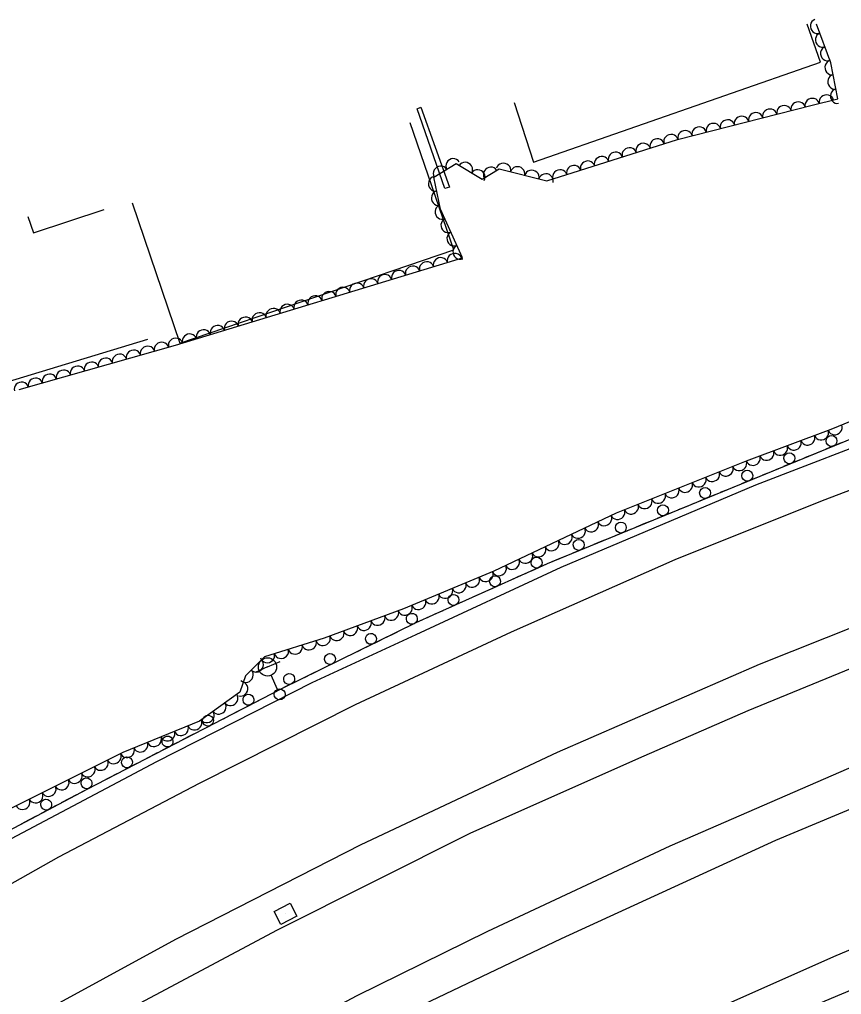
# Model space of a CAD drawing. Extents: x 1722896 to 1754269, y 648279 to 666297.
# Drawn here: x 1742875.4 to 1743100.9, y 651739.3 to 652006.8 of the extents above; entities that cross this region are included whole.
import ezdxf

# ---------------------------------------------------------------- set-up
doc = ezdxf.new("R2010")
doc.units = 0
for name, color, linetype in [('DESIGN - CENTERLINE - Proposed Text', 7, 'Continuous'), ('DESIGN - SCRATCH - User 1', 7, 'Continuous'), ('SURVEY - CENTERLINE - Preliminary Text', 7, 'Continuous'), ('SURVEY - DRAINAGE - Natural Features', 7, 'Continuous'), ('SURVEY - DTM - Breaklines', 7, 'Continuous'), ('SURVEY - VEGETATION - Features with Text', 7, 'Continuous')]:
    doc.layers.add(name, color=color, linetype=linetype)

msp = doc.modelspace()

# ---------------------------------------------------------------- linework, layer by layer
at = {"layer": 'DESIGN - CENTERLINE - Proposed Text'}
for points in [[(1743011.14, 651983.96), (1743016.38, 651967.66), (1743095.18, 651995.08), (1743091.49, 652005.43)], [(1742985.5, 651982.71), (1742993.36, 651960.73), (1742992.12, 651960.41), (1742984.49, 651982.24), (1742985.5, 651982.71)], [(1742906.23, 651956.47), (1742919.38, 651917.97), (1742994.56, 651943.61), (1742982.59, 651978.43)], [(1742877.64, 651952.74), (1742879.18, 651948.26), (1742898.63, 651954.61)]]:
    msp.add_lwpolyline(points, dxfattribs=at)
at = {"layer": 'DESIGN - SCRATCH - User 1'}
for points in [[(1743365.85, 651977.34), (1743332.79, 651966.42), (1743295.19, 651955.7), (1743248.55, 651942.05), (1743198.11, 651925.85), (1743163.63, 651914.49), (1743147.77, 651909.08), (1743105.66, 651892.59), (1743020.15, 651857.45), (1742984.3, 651841.33), (1742947.3, 651823.17), (1742893.81, 651795.58), (1742859.89, 651777.58), (1742850.32, 651773.45), (1742836.72, 651764.69), (1742796.21, 651741.15), (1742760.7, 651718.48), (1742717.06, 651689.37)], [(1743100.88, 651890.62), (1743096.62, 651888.88)], [(1743092.97, 651887.37), (1743090.79, 651886.48)], [(1743095.14, 651888.27), (1743092.97, 651887.37)], [(1743089.31, 651885.87), (1743085.06, 651884.12)], [(1743081.41, 651882.62), (1743079.23, 651881.73)], [(1743083.58, 651883.52), (1743081.41, 651882.62)], [(1743077.75, 651881.12), (1743073.5, 651879.37)], [(1743066.19, 651876.37), (1743061.94, 651874.62)], [(1743069.84, 651877.87), (1743067.67, 651876.98)], [(1743072.02, 651878.77), (1743069.84, 651877.87)], [(1743060.46, 651874.01), (1743058.28, 651873.12)], [(1743054.63, 651871.62), (1743050.37, 651869.87)], [(1743058.28, 651873.12), (1743056.11, 651872.23)], [(1743046.72, 651868.37), (1743044.55, 651867.47)], [(1743048.89, 651869.26), (1743046.72, 651868.37)], [(1743043.07, 651866.87), (1743038.81, 651865.12)], [(1743035.16, 651863.62), (1743032.99, 651862.72)], [(1743037.33, 651864.51), (1743035.16, 651863.62)], [(1743031.51, 651862.12), (1743027.25, 651860.37)], [(1743023.6, 651858.87), (1743021.42, 651857.97)], [(1743025.77, 651859.76), (1743023.6, 651858.87)], [(1743019.95, 651857.36), (1743015.75, 651855.47)], [(1743012.15, 651853.85), (1743010, 651852.89)], [(1743014.29, 651854.82), (1743012.15, 651853.85)], [(1743002.89, 651849.69), (1743000.75, 651848.73)], [(1743008.54, 651852.23), (1743004.35, 651850.35)], [(1742997.14, 651847.11), (1742992.95, 651845.22)], [(1743000.75, 651848.73), (1742998.6, 651847.76)], [(1742991.49, 651844.57), (1742989.35, 651843.6)], [(1742985.74, 651841.98), (1742984.3, 651841.33), (1742981.59, 651840)], [(1742989.35, 651843.6), (1742987.2, 651842.64)], [(1742980.16, 651839.3), (1742978.04, 651838.26)], [(1742974.5, 651836.52), (1742970.37, 651834.49)], [(1742978.04, 651838.26), (1742975.94, 651837.23)], [(1742968.93, 651833.79), (1742966.82, 651832.76)], [(1742963.28, 651831.01), (1742959.15, 651828.99)], [(1742966.82, 651832.76), (1742964.71, 651831.72)], [(1742957.71, 651828.28), (1742955.6, 651827.25)], [(1742955.6, 651827.25), (1742953.49, 651826.21)], [(1742952.06, 651825.51), (1742947.93, 651823.48)], [(1742944.41, 651821.68), (1742942.32, 651820.6)], [(1742946.5, 651822.76), (1742944.41, 651821.68)], [(1742940.9, 651819.87), (1742936.81, 651817.76)], [(1742933.3, 651815.95), (1742931.21, 651814.87)], [(1742935.39, 651817.03), (1742933.3, 651815.95)], [(1742929.79, 651814.14), (1742925.7, 651812.03)], [(1742922.19, 651810.22), (1742920.1, 651809.14)], [(1742924.28, 651811.3), (1742922.19, 651810.22)], [(1742918.68, 651808.41), (1742914.59, 651806.3)], [(1742911.08, 651804.49), (1742909, 651803.41)], [(1742913.17, 651805.57), (1742911.08, 651804.49)], [(1742907.57, 651802.68), (1742903.49, 651800.57)], [(1742902.06, 651799.83), (1742899.98, 651798.76)], [(1742896.47, 651796.95), (1742893.81, 651795.58), (1742892.39, 651794.82)], [(1742899.98, 651798.76), (1742897.89, 651797.68)], [(1742890.97, 651794.07), (1742888.9, 651792.97)], [(1742885.41, 651791.12), (1742881.34, 651788.96)], [(1742888.9, 651792.97), (1742886.82, 651791.87)], [(1742879.93, 651788.21), (1742877.85, 651787.11)], [(1742877.85, 651787.11), (1742875.78, 651786.01)]]:
    msp.add_lwpolyline(points, dxfattribs=at)
for centre, start, end in [((1743098.2, 651891.15), 45.6014, 45.5915), ((1743086.64, 651886.39), 45.6014, 45.5915), ((1743075.08, 651881.64), 45.6014, 45.5915), ((1743063.51, 651876.89), 45.6014, 45.5915), ((1743051.95, 651872.14), 45.6014, 45.5915), ((1743040.39, 651867.39), 45.6014, 45.5915), ((1743028.83, 651862.64), 45.6014, 45.5915), ((1743017.25, 651857.79), 47.467, 47.4571), ((1743005.85, 651852.67), 47.467, 47.4571), ((1742994.45, 651847.54), 47.467, 47.4571), ((1742983.02, 651842.37), 49.4049, 49.3951), ((1742971.79, 651836.86), 49.4049, 49.3951), ((1742960.57, 651831.36), 49.4049, 49.3951), ((1742949.35, 651825.85), 49.4049, 49.3951), ((1742938.19, 651820.16), 50.5487, 50.5389), ((1742927.08, 651814.43), 50.5487, 50.5389), ((1742915.97, 651808.7), 50.5487, 50.5389), ((1742904.86, 651802.97), 50.5487, 50.5389), ((1742893.75, 651797.24), 50.5487, 50.5389), ((1742882.69, 651791.38), 51.2079, 51.1981)]:
    msp.add_arc(centre, 1.5, start, end, dxfattribs=at)
at = {"layer": 'SURVEY - CENTERLINE - Preliminary Text'}
for points in [[(1743739.5, 651978.58), (1743679.01, 651974.91), (1743622.71, 651969.23), (1743572.43, 651963.4), (1743519.45, 651955.92), (1743471.96, 651948.17), (1743429.05, 651939.5), (1743385.01, 651929.51), (1743338.73, 651918.36), (1743284.73, 651903.06), (1743239.37, 651889.02), (1743191.84, 651873.3), (1743141.97, 651855.15), (1743078.32, 651829.85), (1743022.91, 651805.7), (1742968.99, 651780.4), (1742918.15, 651754.44), (1742878.3, 651732.61), (1742836.55, 651708.83), (1742793.81, 651683.04), (1742729.85, 651640.34)], [(1743745.59, 651968.56), (1743702.2, 651966.48), (1743661.64, 651962.8), (1743624.91, 651958.75), (1743587.39, 651954.5), (1743548.68, 651949.41), (1743511.11, 651944.13), (1743467.3, 651936.28), (1743416.97, 651926.05), (1743359.97, 651912.6), (1743317.49, 651901.43), (1743273.57, 651888.54), (1743200.78, 651865.49), (1743162.5, 651851.7), (1743116, 651833.85), (1743075.19, 651817.15), (1743046.65, 651804.71), (1742999.1, 651783.58), (1742946.09, 651756.96), (1742901.45, 651733.16), (1742857.56, 651709.19), (1742819.18, 651686.44), (1742770.8, 651655.86), (1742732.89, 651629.95)], [(1742862.89, 651948.81), (1742869.52, 651915.98), (1742871.45, 651907.15), (1742910.55, 651919.04)], [(1742739.16, 651601.84), (1742768.42, 651621.3), (1742809.14, 651647.39), (1742850.01, 651673.28), (1742889.56, 651696.34), (1742926.03, 651716.64), (1742967.88, 651738.94), (1743003.87, 651756.69), (1743053.93, 651780.07), (1743109.26, 651804.15), (1743147.66, 651819.4), (1743198.14, 651837.65), (1743250.32, 651854.71), (1743286.88, 651866.11), (1743334.42, 651879.14), (1743390.79, 651893.38), (1743436.41, 651903.65), (1743483.49, 651913.07), (1743525.14, 651920.01), (1743574.47, 651927.62), (1743632.88, 651934.34), (1743702.3, 651939.85), (1743751.26, 651942.93)], [(1742742.71, 651592.46), (1742764.5, 651607.4), (1742805.2, 651634.28), (1742840.42, 651656.19), (1742874.14, 651676.6), (1742907.07, 651695.07), (1742940.05, 651712.77), (1742986.34, 651736.62), (1743024.11, 651754.68), (1743082.9, 651781.61), (1743133.72, 651802.88), (1743172.13, 651817.62), (1743214.38, 651832.08), (1743262.78, 651847.99), (1743300.68, 651859.4), (1743341.66, 651870.2), (1743403.99, 651886.11), (1743447.4, 651895.51), (1743501.72, 651905.51), (1743577.86, 651917.18), (1743635.43, 651923.88), (1743689.08, 651928.99), (1743737.38, 651931.93)], [(1742720.16, 651676.04), (1742749.8, 651695.73), (1742781.88, 651716.47), (1742807.75, 651732.58), (1742843.18, 651752.86), (1742886.17, 651777.08), (1742924.71, 651797.25), (1742967.57, 651818.87), (1743010.4, 651838.76), (1743055.27, 651858.66), (1743095.73, 651874.85), (1743150.2, 651895.53)], [(1742717.45, 651686.49), (1742742.22, 651703.77), (1742771.76, 651722.45), (1742806.94, 651744.06), (1742838.97, 651762.92), (1742873.15, 651782.14), (1742913.01, 651803.23), (1742955.63, 651824.85), (1742984.23, 651838.09), (1743023.99, 651856.56), (1743077.43, 651879.1), (1743116.86, 651894.33)], [(1743775.32, 651887.04), (1743726.68, 651884.9), (1743682.05, 651882.08), (1743629.57, 651877.17), (1743580.41, 651870.98), (1743533.4, 651864.29), (1743482.54, 651855.46), (1743435.93, 651846.31), (1743385.71, 651834.37), (1743332.91, 651820.63), (1743283.43, 651805.98), (1743250.49, 651795.46), (1743178.24, 651770.72), (1743138.01, 651754.94), (1743096.4, 651737.53), (1743053.24, 651717.89), (1743001.73, 651692.94), (1742946.09, 651663.7), (1742875.96, 651624.11), (1742820.34, 651589.33), (1742786.33, 651566.37), (1742754.64, 651544.14)], [(1742751.63, 651555.54), (1742775.39, 651571.7), (1742799.87, 651588.51), (1742829.87, 651607.84), (1742859.76, 651626.49), (1742900.68, 651650.64), (1742942.49, 651674.19), (1742972.64, 651689.84), (1743010.72, 651709.27), (1743057.51, 651731.35), (1743098.85, 651749.72), (1743149, 651770.89)]]:
    msp.add_lwpolyline(points, dxfattribs=at)
at = {"layer": 'SURVEY - DRAINAGE - Natural Features'}
msp.add_line((1742948.35, 651761.41), (1742948.35, 651761.41), dxfattribs=at)
msp.add_lwpolyline([(1742947.06, 651758.49), (1742945.22, 651762.04), (1742949.65, 651764.34), (1742951.5, 651760.79), (1742947.06, 651758.49)], dxfattribs=at)
at = {"layer": 'SURVEY - DTM - Breaklines'}
for p, q in [((1742943.42, 651829.17), (1742939.99, 651827.66)), ((1742943.42, 651829.17), (1742946.85, 651830.69)), ((1742946.15, 651823), (1742944.43, 651826.88))]:
    msp.add_line(p, q, dxfattribs=at)
for centre, radius in [((1742943.42, 651829.17), 2.5), ((1742946.75, 651821.62), 1.5)]:
    msp.add_circle(centre, radius, dxfattribs=at)
at = {"layer": 'SURVEY - VEGETATION - Features with Text'}
for points in [[(1742875.28, 651905.26), (1742918.16, 651917.44), (1742996.9, 651941.37), (1742990.89, 651954.77), (1742989.07, 651963.51), (1742995.18, 651967.21), (1743002.29, 651962.97), (1743006.99, 651965.75), (1743020.08, 651962.49), (1743055.9, 651973.88), (1743092.85, 651983.23), (1743099.93, 651984.97), (1743098.03, 651994.82), (1743094.06, 652005.49)], [(1743123.86, 651904.86), (1743098.02, 651894.27), (1743074.82, 651885.65), (1743039.13, 651871.33), (1743005.51, 651855.39), (1742980.74, 651845.09), (1742958.98, 651837.03), (1742942.61, 651831.97), (1742937.41, 651826.72), (1742935.8, 651822.24), (1742924.75, 651814.29), (1742903.74, 651805.73), (1742871.36, 651789.53), (1742842.39, 651775.95), (1742817.94, 651760.82), (1742788.57, 651744.04), (1742764.92, 651727.12), (1742742.03, 651713.19), (1742716.08, 651693.8)]]:
    msp.add_lwpolyline(points, dxfattribs=at)
for centre, major_axis in [((1743094.29, 652004.88), (-0.7, 1.87)), ((1743095.68, 652001.13), (-0.7, 1.87)), ((1743097.08, 651997.38), (-0.7, 1.87)), ((1743098.27, 651993.57), (-0.38, 1.96)), ((1743099.03, 651989.64), (-0.38, 1.96)), ((1743096.79, 651984.19), (1.94, 0.48)), ((1743099.78, 651985.72), (-0.38, 1.96)), ((1743085.15, 651981.28), (1.94, 0.49)), ((1743089.02, 651982.26), (1.94, 0.49)), ((1743092.9, 651983.24), (1.94, 0.48)), ((1743077.39, 651979.32), (1.94, 0.49)), ((1743081.27, 651980.3), (1.94, 0.49)), ((1743065.76, 651976.38), (1.94, 0.49)), ((1743069.63, 651977.36), (1.94, 0.49)), ((1743073.51, 651978.34), (1.94, 0.49)), ((1743054.15, 651973.33), (1.91, 0.61)), ((1743058, 651974.41), (1.94, 0.49)), ((1743061.88, 651975.39), (1.94, 0.49)), ((1743046.53, 651970.9), (1.91, 0.61)), ((1743050.34, 651972.12), (1.91, 0.61)), ((1743038.91, 651968.48), (1.91, 0.61)), ((1743042.72, 651969.69), (1.91, 0.61)), ((1742994.31, 651966.68), (1.71, 1.04)), ((1742997.74, 651965.68), (1.72, -1.02)), ((1743008.2, 651965.45), (1.94, -0.48)), ((1743031.28, 651966.05), (1.91, 0.61)), ((1743035.09, 651967.27), (1.91, 0.61)), ((1742990.88, 651964.61), (1.71, 1.04)), ((1743001.18, 651963.64), (1.72, -1.02)), ((1743004.62, 651964.35), (1.72, 1.02)), ((1743012.08, 651964.49), (1.94, -0.48)), ((1743015.96, 651963.52), (1.94, -0.48)), ((1743019.84, 651962.55), (1.94, -0.48)), ((1743023.66, 651963.63), (1.91, 0.61)), ((1743027.47, 651964.84), (1.91, 0.61)), ((1742989.46, 651961.67), (-0.41, 1.96)), ((1742990.27, 651957.75), (-0.41, 1.96)), ((1742991.28, 651953.9), (-0.82, 1.82)), ((1742992.92, 651950.25), (-0.82, 1.82)), ((1742994.56, 651946.6), (-0.82, 1.82)), ((1742996.2, 651942.95), (-0.82, 1.82)), ((1742990.91, 651939.55), (1.91, 0.58)), ((1742994.73, 651940.71), (1.91, 0.58)), ((1742979.42, 651936.06), (1.91, 0.58)), ((1742983.25, 651937.22), (1.91, 0.58)), ((1742987.08, 651938.39), (1.91, 0.58)), ((1742971.77, 651933.73), (1.91, 0.58)), ((1742975.6, 651934.9), (1.91, 0.58)), ((1742964.12, 651931.41), (1.91, 0.58)), ((1742967.94, 651932.57), (1.91, 0.58)), ((1742952.63, 651927.92), (1.91, 0.58)), ((1742956.46, 651929.08), (1.91, 0.58)), ((1742960.29, 651930.24), (1.91, 0.58)), ((1742944.98, 651925.59), (1.91, 0.58)), ((1742948.81, 651926.75), (1.91, 0.58)), ((1742937.33, 651923.26), (1.91, 0.58)), ((1742941.15, 651924.43), (1.91, 0.58)), ((1742925.84, 651919.77), (1.91, 0.58)), ((1742929.67, 651920.94), (1.91, 0.58)), ((1742933.5, 651922.1), (1.91, 0.58)), ((1742918.19, 651917.45), (1.91, 0.58)), ((1742922.02, 651918.61), (1.91, 0.58)), ((1742910.5, 651915.26), (1.92, 0.55)), ((1742914.34, 651916.35), (1.92, 0.55)), ((1742898.95, 651911.98), (1.92, 0.55)), ((1742902.8, 651913.07), (1.92, 0.55)), ((1742906.65, 651914.17), (1.92, 0.55)), ((1742891.26, 651909.8), (1.92, 0.55)), ((1742895.1, 651910.89), (1.92, 0.55)), ((1742879.71, 651906.52), (1.92, 0.55)), ((1742883.56, 651907.61), (1.92, 0.55)), ((1742887.41, 651908.7), (1.92, 0.55)), ((1742875.86, 651905.42), (1.92, 0.55)), ((1743099.16, 651894.74), (-1.85, -0.76)), ((1743091.68, 651891.91), (-1.87, -0.7)), ((1743095.42, 651893.31), (-1.87, -0.7)), ((1743084.18, 651889.12), (-1.87, -0.7)), ((1743087.93, 651890.52), (-1.87, -0.7)), ((1743080.43, 651887.73), (-1.87, -0.7)), ((1743072.95, 651884.89), (-1.86, -0.74)), ((1743076.68, 651886.34), (-1.87, -0.7)), ((1743065.52, 651881.92), (-1.86, -0.74)), ((1743069.23, 651883.41), (-1.86, -0.74)), ((1743058.1, 651878.94), (-1.86, -0.74)), ((1743061.81, 651880.43), (-1.86, -0.74)), ((1743050.67, 651875.96), (-1.86, -0.74)), ((1743054.38, 651877.45), (-1.86, -0.74)), ((1743043.25, 651872.99), (-1.86, -0.74)), ((1743046.96, 651874.47), (-1.86, -0.74)), ((1743039.53, 651871.5), (-1.86, -0.74)), ((1743032.29, 651868.09), (-1.81, -0.86)), ((1743035.91, 651869.81), (-1.81, -0.86)), ((1743028.68, 651866.38), (-1.81, -0.86)), ((1743021.45, 651862.95), (-1.81, -0.86)), ((1743025.07, 651864.66), (-1.81, -0.86)), ((1743014.22, 651859.52), (-1.81, -0.86)), ((1743017.84, 651861.24), (-1.81, -0.86)), ((1743010.61, 651857.81), (-1.81, -0.86)), ((1743003.34, 651854.48), (-1.85, -0.77)), ((1743007, 651856.09), (-1.81, -0.86)), ((1742999.64, 651852.95), (-1.85, -0.77)), ((1742992.26, 651849.88), (-1.85, -0.77)), ((1742995.95, 651851.41), (-1.85, -0.77)), ((1742984.87, 651846.81), (-1.85, -0.77)), ((1742988.56, 651848.34), (-1.85, -0.77)), ((1742977.43, 651843.86), (-1.88, -0.7)), ((1742981.17, 651845.27), (-1.85, -0.77)), ((1742969.93, 651841.08), (-1.88, -0.7)), ((1742973.68, 651842.47), (-1.88, -0.7)), ((1742962.43, 651838.3), (-1.88, -0.7)), ((1742966.18, 651839.69), (-1.88, -0.7)), ((1742954.85, 651835.75), (-1.91, -0.59)), ((1742958.67, 651836.93), (-1.91, -0.59)), ((1742947.21, 651833.39), (-1.91, -0.59)), ((1742951.03, 651834.57), (-1.91, -0.59)), ((1742940.36, 651829.7), (-1.41, -1.42)), ((1742943.38, 651832.21), (-1.91, -0.59)), ((1742937.55, 651826.86), (-1.41, -1.42)), ((1742936.13, 651823.14), (-0.67, -1.88)), ((1742933.34, 651820.46), (-1.62, -1.17)), ((1742930.09, 651818.13), (-1.62, -1.17)), ((1742926.84, 651815.79), (-1.62, -1.17)), ((1742919.73, 651812.24), (-1.85, -0.75)), ((1742923.43, 651813.75), (-1.85, -0.75)), ((1742912.32, 651809.22), (-1.85, -0.75)), ((1742916.02, 651810.73), (-1.85, -0.75)), ((1742904.91, 651806.2), (-1.85, -0.75)), ((1742908.61, 651807.71), (-1.85, -0.75)), ((1742901.29, 651804.5), (-1.79, -0.9)), ((1742894.14, 651800.92), (-1.79, -0.9)), ((1742897.72, 651802.71), (-1.79, -0.9)), ((1742890.56, 651799.13), (-1.79, -0.9)), ((1742883.41, 651795.55), (-1.79, -0.9)), ((1742886.98, 651797.34), (-1.79, -0.9)), ((1742879.83, 651793.76), (-1.79, -0.9)), ((1742876.25, 651791.97), (-1.79, -0.9))]:
    msp.add_ellipse(centre, major_axis=major_axis, ratio=0.940188, start_param=0, end_param=3.141593, dxfattribs=at)

doc.saveas('drawing.dxf')
